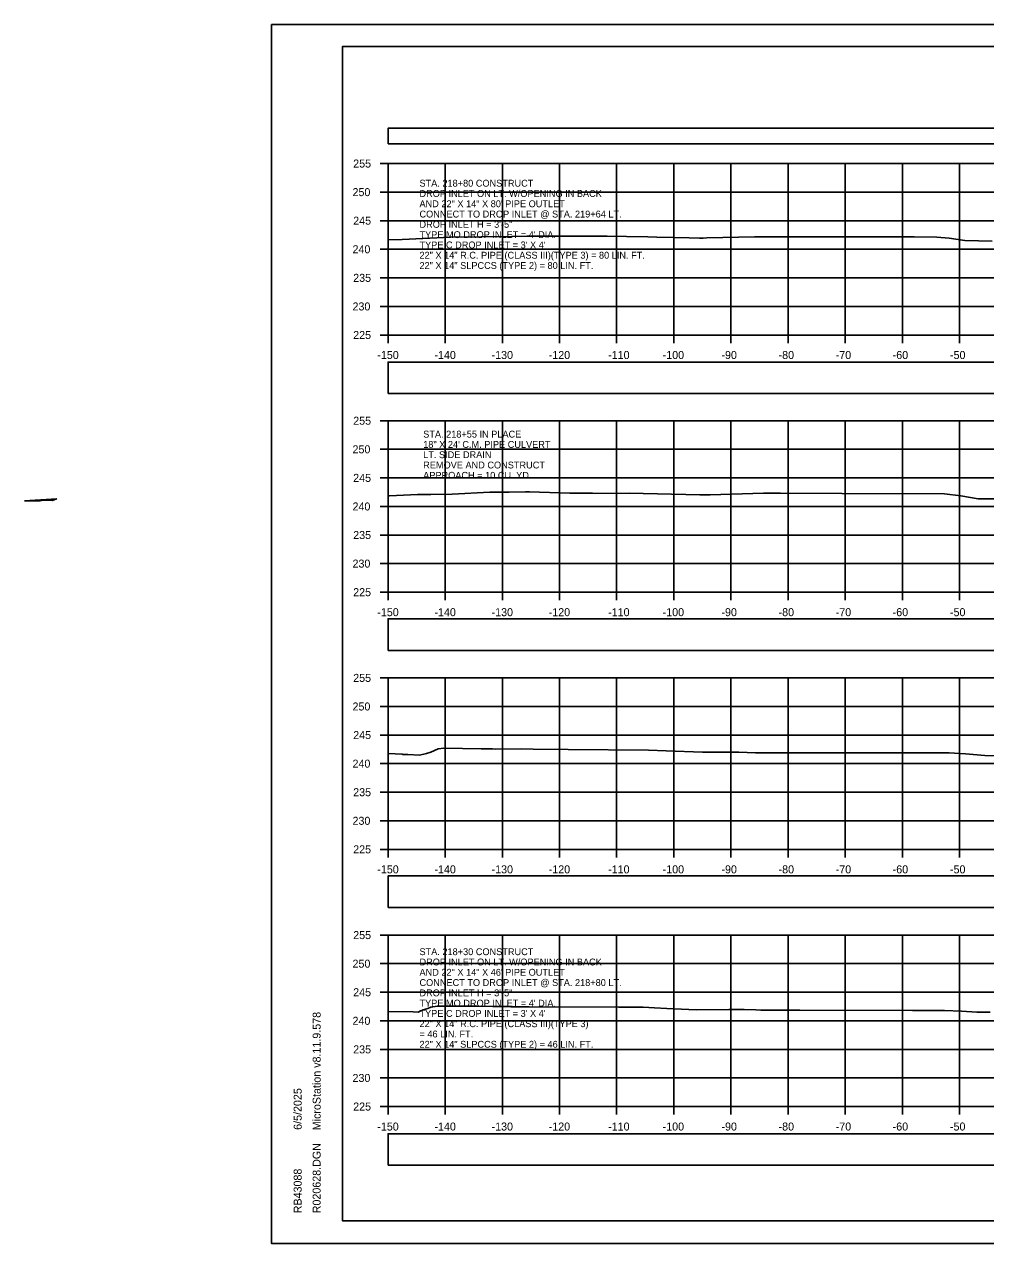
# Model space of a CAD drawing. Extents: x 1369627 to 1374022, y 380035 to 398173.
# Drawn here: x 1371884.9 to 1372053.1, y 384092.2 to 384305.5 of the extents above; entities that cross this region are included whole.
import ezdxf

# ---------------------------------------------------------------- set-up
doc = ezdxf.new("R2010")
doc.units = 0
for name, color, linetype in [('Default', 7, 'Continuous'), ('R_Axis', 7, 'Continuous'), ('R_Axis Annot', 7, 'Continuous'), ('R_Border', 7, 'Continuous'), ('R_Drive', 7, 'Continuous'), ('R_Exist Surface', 7, 'Continuous'), ('R_Grid', 7, 'Continuous'), ('R_No Plot', 7, 'Continuous'), ('R_Water', 7, 'Continuous'), ('R_Water Annot', 7, 'Continuous')]:
    doc.layers.add(name, color=color, linetype=linetype)

msp = doc.modelspace()

# ---------------------------------------------------------------- linework, layer by layer
at = {"layer": 'Default'}
for points in [[(1371948.53, 384284.65), (1372248.53, 384284.65), (1372248.53, 384287.36), (1371948.53, 384287.36)], [(1371948.53, 384240.92), (1372248.53, 384240.92), (1372248.53, 384246.44), (1371948.53, 384246.44)], [(1371948.53, 384195.99), (1372248.53, 384195.99), (1372248.53, 384201.52), (1371948.53, 384201.52)], [(1371948.53, 384151), (1372248.53, 384151), (1372248.53, 384156.52), (1371948.53, 384156.52)], [(1371948.53, 384105.9), (1372248.53, 384105.9), (1372248.53, 384111.42), (1371948.53, 384111.42)]]:
    msp.add_lwpolyline(points, close=True, dxfattribs=at)
at = {"layer": 'R_Axis'}
for p, q in [((1371947.13, 384281.18), (1371948.53, 384281.18)), ((1371948.53, 384251.18), (1371948.53, 384281.18)), ((1371947.13, 384276.18), (1371948.53, 384276.18)), ((1371947.13, 384271.18), (1371948.53, 384271.18)), ((1371947.13, 384266.18), (1371948.53, 384266.18)), ((1371947.13, 384261.18), (1371948.53, 384261.18)), ((1371947.13, 384256.18), (1371948.53, 384256.18)), ((1371947.13, 384251.18), (1371948.53, 384251.18)), ((1371948.53, 384251.18), (1372248.53, 384251.18)), ((1371948.53, 384249.78), (1371948.53, 384251.18)), ((1371958.53, 384249.78), (1371958.53, 384251.18)), ((1371968.53, 384249.78), (1371968.53, 384251.18)), ((1371978.53, 384249.78), (1371978.53, 384251.18)), ((1371988.53, 384249.78), (1371988.53, 384251.18)), ((1371998.53, 384249.78), (1371998.53, 384251.18)), ((1372008.53, 384249.78), (1372008.53, 384251.18)), ((1372018.53, 384249.78), (1372018.53, 384251.18)), ((1372028.53, 384249.78), (1372028.53, 384251.18)), ((1372038.53, 384249.78), (1372038.53, 384251.18)), ((1372048.53, 384249.78), (1372048.53, 384251.18)), ((1371947.13, 384236.18), (1371948.53, 384236.18)), ((1371948.53, 384206.18), (1371948.53, 384236.18)), ((1371947.13, 384231.18), (1371948.53, 384231.18)), ((1371947.13, 384226.18), (1371948.53, 384226.18)), ((1371947.13, 384221.18), (1371948.53, 384221.18)), ((1371947.13, 384216.18), (1371948.53, 384216.18)), ((1371947.13, 384211.18), (1371948.53, 384211.18)), ((1371947.13, 384206.18), (1371948.53, 384206.18)), ((1371948.53, 384206.18), (1372248.53, 384206.18)), ((1371948.53, 384204.78), (1371948.53, 384206.18)), ((1371958.53, 384204.78), (1371958.53, 384206.18)), ((1371968.53, 384204.78), (1371968.53, 384206.18)), ((1371978.53, 384204.78), (1371978.53, 384206.18)), ((1371988.53, 384204.78), (1371988.53, 384206.18)), ((1371998.53, 384204.78), (1371998.53, 384206.18)), ((1372008.53, 384204.78), (1372008.53, 384206.18)), ((1372018.53, 384204.78), (1372018.53, 384206.18)), ((1372028.53, 384204.78), (1372028.53, 384206.18)), ((1372038.53, 384204.78), (1372038.53, 384206.18)), ((1372048.53, 384204.78), (1372048.53, 384206.18)), ((1371947.13, 384191.18), (1371948.53, 384191.18)), ((1371948.53, 384161.18), (1371948.53, 384191.18)), ((1371947.13, 384186.18), (1371948.53, 384186.18)), ((1371947.13, 384181.18), (1371948.53, 384181.18)), ((1371947.13, 384176.18), (1371948.53, 384176.18)), ((1371947.13, 384171.18), (1371948.53, 384171.18)), ((1371947.13, 384166.18), (1371948.53, 384166.18)), ((1371947.13, 384161.18), (1371948.53, 384161.18)), ((1371948.53, 384161.18), (1372248.53, 384161.18)), ((1371948.53, 384159.78), (1371948.53, 384161.18)), ((1371958.53, 384159.78), (1371958.53, 384161.18)), ((1371968.53, 384159.78), (1371968.53, 384161.18)), ((1371978.53, 384159.78), (1371978.53, 384161.18)), ((1371988.53, 384159.78), (1371988.53, 384161.18)), ((1371998.53, 384159.78), (1371998.53, 384161.18)), ((1372008.53, 384159.78), (1372008.53, 384161.18)), ((1372018.53, 384159.78), (1372018.53, 384161.18)), ((1372028.53, 384159.78), (1372028.53, 384161.18)), ((1372038.53, 384159.78), (1372038.53, 384161.18)), ((1372048.53, 384159.78), (1372048.53, 384161.18)), ((1371947.13, 384146.18), (1371948.53, 384146.18)), ((1371948.53, 384116.18), (1371948.53, 384146.18)), ((1371947.13, 384141.18), (1371948.53, 384141.18)), ((1371947.13, 384136.18), (1371948.53, 384136.18)), ((1371947.13, 384131.18), (1371948.53, 384131.18)), ((1371947.13, 384126.18), (1371948.53, 384126.18)), ((1371947.13, 384121.18), (1371948.53, 384121.18)), ((1371947.13, 384116.18), (1371948.53, 384116.18)), ((1371948.53, 384116.18), (1372248.53, 384116.18)), ((1371948.53, 384114.78), (1371948.53, 384116.18)), ((1371958.53, 384114.78), (1371958.53, 384116.18)), ((1371968.53, 384114.78), (1371968.53, 384116.18)), ((1371978.53, 384114.78), (1371978.53, 384116.18)), ((1371988.53, 384114.78), (1371988.53, 384116.18)), ((1371998.53, 384114.78), (1371998.53, 384116.18)), ((1372008.53, 384114.78), (1372008.53, 384116.18)), ((1372018.53, 384114.78), (1372018.53, 384116.18)), ((1372028.53, 384114.78), (1372028.53, 384116.18)), ((1372038.53, 384114.78), (1372038.53, 384116.18)), ((1372048.53, 384114.78), (1372048.53, 384116.18))]:
    msp.add_line(p, q, dxfattribs=at)
at = {"layer": 'R_Border'}
for p, q in [((1371940.53, 384301.64), (1372256.71, 384301.64)), ((1371940.53, 384096.18), (1371940.53, 384301.64)), ((1371940.53, 384096.18), (1371940.53, 384096.18)), ((1372256.71, 384096.18), (1371940.53, 384096.18))]:
    msp.add_line(p, q, dxfattribs=at)
at = {"layer": 'R_Drive'}
for p, q in [((1371890.54, 384222.52), (1371884.87, 384222.14)), ((1371889.72, 384222.25), (1371890.54, 384222.52))]:
    msp.add_line(p, q, dxfattribs=at)
msp.add_lwpolyline([(1371884.87, 384222.14), (1371887.09, 384222.17), (1371887.63, 384222.14), (1371888.09, 384222.28), (1371889.72, 384222.25)], dxfattribs=at)
at = {"layer": 'R_Exist Surface'}
for points in [[(1371948.53, 384267.81), (1371950.99, 384267.89), (1371959.43, 384268.3), (1371970.14, 384268.4), (1371972.8, 384268.45), (1371986.87, 384268.47), (1371990.23, 384268.44), (1371994, 384268.36), (1371995.59, 384268.27), (1372001.22, 384268.2), (1372003.05, 384268.13), (1372003.24, 384268.13), (1372003.45, 384268.14), (1372003.65, 384268.14), (1372004.3, 384268.16), (1372012.67, 384268.38), (1372018.96, 384268.36), (1372040.58, 384268.34), (1372044.58, 384268.32), (1372046.75, 384268.14), (1372049.48, 384267.74), (1372054.27, 384267.59)], [(1371948.53, 384223.05), (1371948.78, 384223.03), (1371953.65, 384223.25), (1371955.98, 384223.28), (1371959.74, 384223.32), (1371966.32, 384223.66), (1371966.77, 384223.69), (1371967.56, 384223.66), (1371968.51, 384223.68), (1371969.71, 384223.7), (1371972.59, 384223.75), (1371973.3, 384223.73), (1371980.31, 384223.5), (1371980.69, 384223.49), (1371984.32, 384223.48), (1371988.36, 384223.46), (1371988.4, 384223.46), (1371990.69, 384223.49), (1372003.11, 384223.24), (1372004.1, 384223.22), (1372004.77, 384223.21), (1372004.9, 384223.21), (1372014.21, 384223.49), (1372017.19, 384223.49), (1372027.94, 384223.44), (1372045.93, 384223.36), (1372048.76, 384223.04), (1372051.82, 384222.54), (1372054.89, 384222.54)], [(1371948.53, 384177.97), (1371950.96, 384177.82), (1371951.13, 384177.8), (1371951.96, 384177.77), (1371954, 384177.66), (1371955.26, 384177.94), (1371956.03, 384178.16), (1371957.29, 384178.74), (1371958.27, 384178.88), (1371964.83, 384178.77), (1371965.37, 384178.76), (1371966.23, 384178.75), (1371966.81, 384178.74), (1371967.28, 384178.73), (1371971.9, 384178.74), (1371973.92, 384178.73), (1371980.07, 384178.64), (1371994.13, 384178.51), (1371997.18, 384178.39), (1372003.56, 384178.17), (1372009.94, 384178.18), (1372012.83, 384178.09), (1372012.97, 384178.09), (1372013.12, 384178.08), (1372013.28, 384178.08), (1372020.29, 384178.06), (1372046.75, 384178.09), (1372049.6, 384177.88), (1372052.97, 384177.6), (1372058.42, 384177.48)], [(1371948.53, 384132.79), (1371952.91, 384132.75), (1371953.8, 384132.7), (1371954.68, 384133.1), (1371955.47, 384133.32), (1371956, 384133.57), (1371957.11, 384133.73), (1371964.08, 384133.73), (1371966.83, 384133.66), (1371969.64, 384133.66), (1371969.85, 384133.66), (1371969.88, 384133.66), (1371969.95, 384133.67), (1371969.98, 384133.65), (1371970.03, 384133.65), (1371970.23, 384133.64), (1371970.31, 384133.65), (1371973.23, 384133.65), (1371988.91, 384133.56), (1371990.2, 384133.57), (1371991.21, 384133.55), (1371993.17, 384133.54), (1371995.15, 384133.46), (1371997.32, 384133.36), (1372002.44, 384133.12), (1372008.17, 384133.16), (1372010.87, 384133.16), (1372012.87, 384133.09), (1372013.78, 384133.07), (1372020.61, 384133.05), (1372040.29, 384132.99), (1372045.92, 384132.98), (1372048.88, 384132.89), (1372051.54, 384132.68), (1372053.93, 384132.69)]]:
    msp.add_lwpolyline(points, dxfattribs=at)
at = {"layer": 'R_Grid'}
for p, q in [((1371948.53, 384281.18), (1372248.53, 384281.18)), ((1371948.53, 384251.18), (1371948.53, 384281.18)), ((1371958.53, 384251.18), (1371958.53, 384281.18)), ((1371968.53, 384251.18), (1371968.53, 384281.18)), ((1371978.53, 384251.18), (1371978.53, 384281.18)), ((1371988.53, 384251.18), (1371988.53, 384281.18)), ((1371998.53, 384251.18), (1371998.53, 384281.18)), ((1372008.53, 384251.18), (1372008.53, 384281.18)), ((1372018.53, 384251.18), (1372018.53, 384281.18)), ((1372028.53, 384251.18), (1372028.53, 384281.18)), ((1372038.53, 384251.18), (1372038.53, 384281.18)), ((1372048.53, 384251.18), (1372048.53, 384281.18)), ((1371948.53, 384276.18), (1372248.53, 384276.18)), ((1371948.53, 384271.18), (1372248.53, 384271.18)), ((1371948.53, 384266.18), (1372248.53, 384266.18)), ((1371948.53, 384261.18), (1372248.53, 384261.18)), ((1371948.53, 384256.18), (1372248.53, 384256.18)), ((1371948.53, 384251.18), (1372248.53, 384251.18)), ((1371948.53, 384236.18), (1372248.53, 384236.18)), ((1371948.53, 384206.18), (1371948.53, 384236.18)), ((1371958.53, 384206.18), (1371958.53, 384236.18)), ((1371968.53, 384206.18), (1371968.53, 384236.18)), ((1371978.53, 384206.18), (1371978.53, 384236.18)), ((1371988.53, 384206.18), (1371988.53, 384236.18)), ((1371998.53, 384206.18), (1371998.53, 384236.18)), ((1372008.53, 384206.18), (1372008.53, 384236.18)), ((1372018.53, 384206.18), (1372018.53, 384236.18)), ((1372028.53, 384206.18), (1372028.53, 384236.18)), ((1372038.53, 384206.18), (1372038.53, 384236.18)), ((1372048.53, 384206.18), (1372048.53, 384236.18)), ((1371948.53, 384231.18), (1372248.53, 384231.18)), ((1371948.53, 384226.18), (1372248.53, 384226.18)), ((1371948.53, 384221.18), (1372248.53, 384221.18)), ((1371948.53, 384216.18), (1372248.53, 384216.18)), ((1371948.53, 384211.18), (1372248.53, 384211.18)), ((1371948.53, 384206.18), (1372248.53, 384206.18)), ((1371948.53, 384191.18), (1372248.53, 384191.18)), ((1371948.53, 384161.18), (1371948.53, 384191.18)), ((1371958.53, 384161.18), (1371958.53, 384191.18)), ((1371968.53, 384161.18), (1371968.53, 384191.18)), ((1371978.53, 384161.18), (1371978.53, 384191.18)), ((1371988.53, 384161.18), (1371988.53, 384191.18)), ((1371998.53, 384161.18), (1371998.53, 384191.18)), ((1372008.53, 384161.18), (1372008.53, 384191.18)), ((1372018.53, 384161.18), (1372018.53, 384191.18)), ((1372028.53, 384161.18), (1372028.53, 384191.18)), ((1372038.53, 384161.18), (1372038.53, 384191.18)), ((1372048.53, 384161.18), (1372048.53, 384191.18)), ((1371948.53, 384186.18), (1372248.53, 384186.18)), ((1371948.53, 384181.18), (1372248.53, 384181.18)), ((1371948.53, 384176.18), (1372248.53, 384176.18)), ((1371948.53, 384171.18), (1372248.53, 384171.18)), ((1371948.53, 384166.18), (1372248.53, 384166.18)), ((1371948.53, 384161.18), (1372248.53, 384161.18)), ((1371948.53, 384146.18), (1372248.53, 384146.18)), ((1371948.53, 384116.18), (1371948.53, 384146.18)), ((1371958.53, 384116.18), (1371958.53, 384146.18)), ((1371968.53, 384116.18), (1371968.53, 384146.18)), ((1371978.53, 384116.18), (1371978.53, 384146.18)), ((1371988.53, 384116.18), (1371988.53, 384146.18)), ((1371998.53, 384116.18), (1371998.53, 384146.18)), ((1372008.53, 384116.18), (1372008.53, 384146.18)), ((1372018.53, 384116.18), (1372018.53, 384146.18)), ((1372028.53, 384116.18), (1372028.53, 384146.18)), ((1372038.53, 384116.18), (1372038.53, 384146.18)), ((1372048.53, 384116.18), (1372048.53, 384146.18)), ((1371948.53, 384141.18), (1372248.53, 384141.18)), ((1371948.53, 384136.18), (1372248.53, 384136.18)), ((1371948.53, 384131.18), (1372248.53, 384131.18)), ((1371948.53, 384126.18), (1372248.53, 384126.18)), ((1371948.53, 384121.18), (1372248.53, 384121.18)), ((1371948.53, 384116.18), (1372248.53, 384116.18))]:
    msp.add_line(p, q, dxfattribs=at)
at = {"layer": 'R_No Plot'}
for p, q in [((1371928.13, 384305.53), (1372261.46, 384305.53)), ((1371928.13, 384092.2), (1372261.46, 384092.2))]:
    msp.add_line(p, q, dxfattribs=at)
for points in [[(1371928.12, 384305.53), (1372261.46, 384305.53), (1372261.46, 384092.19), (1371928.12, 384092.19)], [(1372174.45, 384301.64), (1372194.07, 384301.64), (1372194.07, 384291.76), (1372210.18, 384291.76), (1372233.38, 384291.76), (1372233.38, 384259.09), (1372256.59, 384259.09), (1372256.71, 384096.18), (1371940.53, 384096.18), (1371940.53, 384301.64)]]:
    msp.add_lwpolyline(points, close=True, dxfattribs=at)

# ---------------------------------------------------------------- texts
at = {"layer": 'R_Axis Annot'}
for s, p in [('255', (1371942.42, 384280.48)), ('250', (1371942.3, 384275.48)), ('245', (1371942.42, 384270.48)), ('240', (1371942.3, 384265.48)), ('235', (1371942.42, 384260.48)), ('230', (1371942.3, 384255.48)), ('225', (1371942.42, 384250.48)), ('-150', (1371946.64, 384246.98)), ('-140', (1371956.64, 384246.98)), ('-130', (1371966.64, 384246.98)), ('-120', (1371976.64, 384246.98)), ('-110', (1371987.04, 384246.98)), ('-100', (1371996.58, 384246.98)), ('-90', (1372006.87, 384246.98)), ('-80', (1372016.87, 384246.98)), ('-70', (1372026.87, 384246.98)), ('-60', (1372036.84, 384246.98)), ('-50', (1372046.87, 384246.98)), ('255', (1371942.42, 384235.48)), ('250', (1371942.3, 384230.48)), ('245', (1371942.42, 384225.48)), ('240', (1371942.3, 384220.48)), ('235', (1371942.42, 384215.48)), ('230', (1371942.3, 384210.48)), ('225', (1371942.42, 384205.48)), ('-150', (1371946.64, 384201.98)), ('-140', (1371956.64, 384201.98)), ('-130', (1371966.64, 384201.98)), ('-120', (1371976.64, 384201.98)), ('-110', (1371987.04, 384201.98)), ('-100', (1371996.58, 384201.98)), ('-90', (1372006.87, 384201.98)), ('-80', (1372016.87, 384201.98)), ('-70', (1372026.87, 384201.98)), ('-60', (1372036.84, 384201.98)), ('-50', (1372046.87, 384201.98)), ('255', (1371942.42, 384190.48)), ('250', (1371942.3, 384185.48)), ('245', (1371942.42, 384180.48)), ('240', (1371942.3, 384175.48)), ('235', (1371942.42, 384170.48)), ('230', (1371942.3, 384165.48)), ('225', (1371942.42, 384160.48)), ('-150', (1371946.64, 384156.98)), ('-140', (1371956.64, 384156.98)), ('-130', (1371966.64, 384156.98)), ('-120', (1371976.64, 384156.98)), ('-110', (1371987.04, 384156.98)), ('-100', (1371996.58, 384156.98)), ('-90', (1372006.87, 384156.98)), ('-80', (1372016.87, 384156.98)), ('-70', (1372026.87, 384156.98)), ('-60', (1372036.84, 384156.98)), ('-50', (1372046.87, 384156.98)), ('255', (1371942.42, 384145.48)), ('250', (1371942.3, 384140.48)), ('245', (1371942.42, 384135.48)), ('240', (1371942.3, 384130.48)), ('235', (1371942.42, 384125.48)), ('230', (1371942.3, 384120.48)), ('225', (1371942.42, 384115.48)), ('-150', (1371946.64, 384111.98)), ('-140', (1371956.64, 384111.98)), ('-130', (1371966.64, 384111.98)), ('-120', (1371976.64, 384111.98)), ('-110', (1371987.04, 384111.98)), ('-100', (1371996.58, 384111.98)), ('-90', (1372006.87, 384111.98)), ('-80', (1372016.87, 384111.98)), ('-70', (1372026.87, 384111.98)), ('-60', (1372036.84, 384111.98)), ('-50', (1372046.87, 384111.98))]:
    msp.add_text(s, height=1.4, dxfattribs=at).set_placement(p)
at = {"layer": 'R_Border'}
for s, p in [('MicroStation v8.11.9.578', (1371936.72, 384112.03)), ('6/5/2025', (1371933.4, 384112.1)), ('R020628.DGN', (1371936.72, 384097.5)), ('RB43088', (1371933.4, 384097.5))]:
    msp.add_text(s, height=1.4, rotation=90, dxfattribs=at).set_placement(p)
at = {"layer": 'R_Water'}
for s, p in [('STA. 218+55 IN PLACE', (1371954.67, 384233.23)), ('18" X 24\' C.M. PIPE CULVERT', (1371954.67, 384231.43)), ('LT. SIDE DRAIN', (1371954.67, 384229.63)), ('REMOVE AND CONSTRUCT', (1371954.67, 384227.83)), ('APPROACH = 10 CU. YD.', (1371954.67, 384226.03))]:
    msp.add_text(s, height=1.2, dxfattribs=at).set_placement(p)
at = {"layer": 'R_Water Annot'}
for s, p in [('STA. 218+80 CONSTRUCT', (1371954.02, 384277.14)), ('DROP INLET ON LT. W/OPENING IN BACK', (1371954.02, 384275.34)), ('AND 22" X 14" X 80\' PIPE OUTLET', (1371954.02, 384273.54)), ('CONNECT TO DROP INLET @ STA. 219+64 LT.', (1371954.02, 384271.74)), ('DROP INLET H = 3\'-5"', (1371954.02, 384269.94)), ("TYPE MO DROP INLET = 4' DIA.", (1371954.02, 384268.14)), ("TYPE C DROP INLET = 3' X 4'", (1371954.02, 384266.34)), ('22" X 14" R.C. PIPE (CLASS III)(TYPE 3) = 80 LIN. FT.', (1371954.02, 384264.54)), ('22" X 14" SLPCCS (TYPE 2) = 80 LIN. FT.', (1371954.02, 384262.74)), ('STA. 218+30 CONSTRUCT', (1371954.02, 384142.67)), ('DROP INLET ON LT. W/OPENING IN BACK', (1371954.02, 384140.87)), ('AND 22" X 14" X 46\' PIPE OUTLET', (1371954.02, 384139.07)), ('CONNECT TO DROP INLET @ STA. 218+80 LT.', (1371954.02, 384137.27)), ('DROP INLET H = 3\'-5"', (1371954.02, 384135.47)), ("TYPE MO DROP INLET = 4' DIA.", (1371954.02, 384133.67)), ("TYPE C DROP INLET = 3' X 4'", (1371954.02, 384131.87)), ('22" X 14" R.C. PIPE (CLASS III)(TYPE 3)', (1371954.02, 384130.07)), ('= 46 LIN. FT.', (1371954.02, 384128.27)), ('22" X 14" SLPCCS (TYPE 2) = 46 LIN. FT.', (1371954.02, 384126.47))]:
    msp.add_text(s, height=1.2, dxfattribs=at).set_placement(p)

doc.saveas('drawing.dxf')
